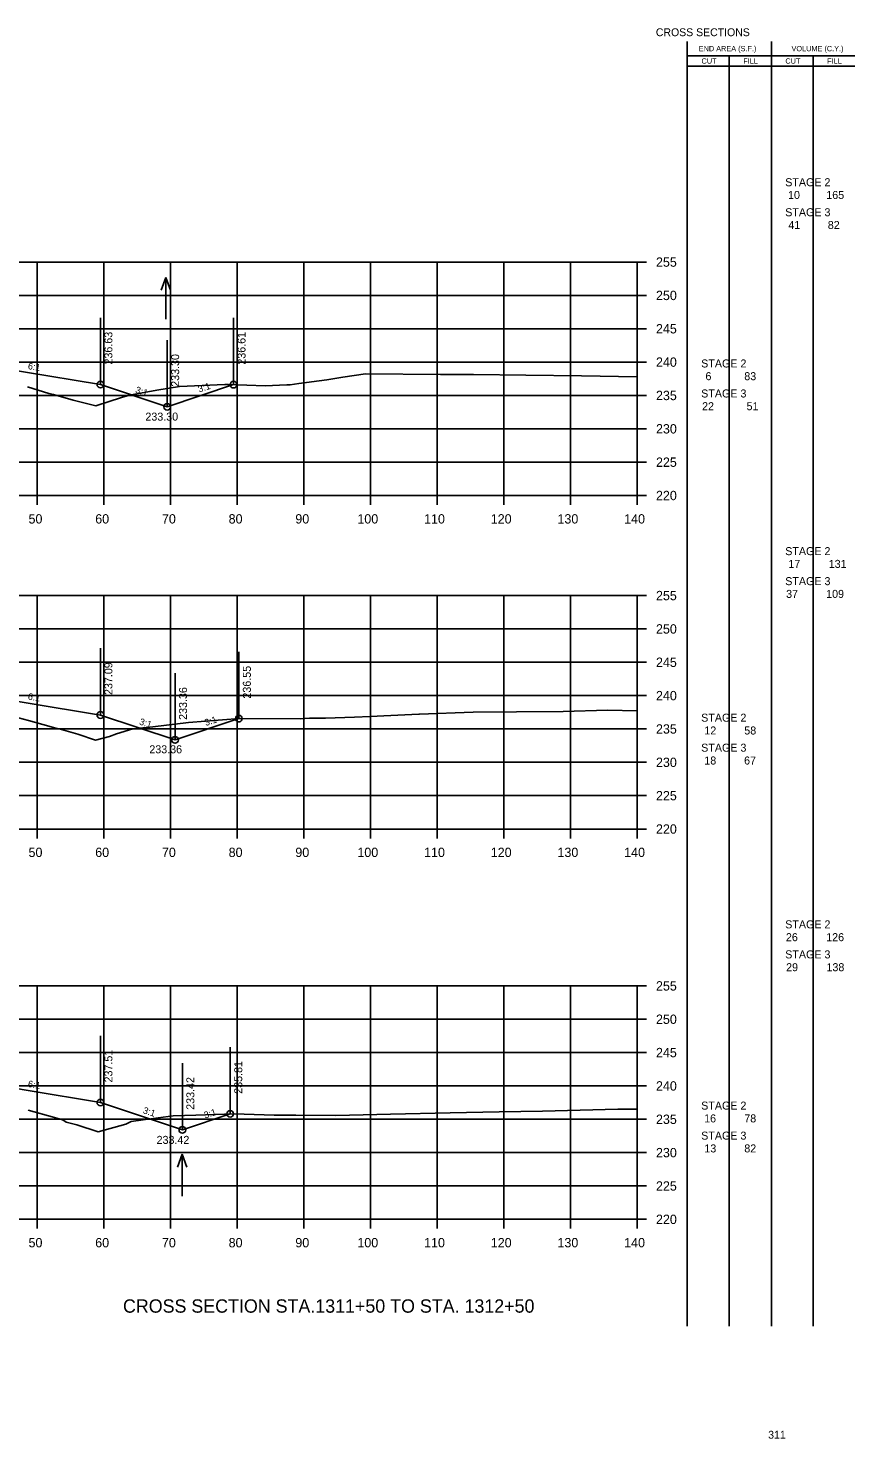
# Model space of a CAD drawing. Extents: x 1342547 to 1344156, y -1532351 to -1517216.
# Drawn here: x 1342751.6 to 1342875.5, y -1517857.1 to -1517645.6 of the extents above; entities that cross this region are included whole.
import ezdxf

# ---------------------------------------------------------------- set-up
doc = ezdxf.new("R2010")
doc.units = 0
for name, color, linetype in [('Level 2', 7, 'Continuous'), ('R_Axis', 7, 'Continuous'), ('R_Axis Annot', 7, 'Continuous'), ('R_Border Notes', 7, 'Continuous'), ('R_Draft', 7, 'Continuous'), ('R_Exist Surface', 7, 'Continuous'), ('R_Fin Surface', 7, 'Continuous'), ('R_Grid', 7, 'Continuous'), ('R_No Plot', 7, 'Continuous'), ('R_Water', 7, 'Continuous'), ('R_Water Annot', 7, 'Continuous'), ('R_Xsect Elev', 7, 'Continuous'), ('R_Xsect Slope', 7, 'Continuous')]:
    doc.layers.add(name, color=color, linetype=linetype)

msp = doc.modelspace()

# ---------------------------------------------------------------- linework, layer by layer
at = {"layer": 'Level 2'}
for p, q in [((1342850.33, -1517840.17), (1342850.32, -1517647.56)), ((1342862.99, -1517840.17), (1342862.99, -1517647.56)), ((1342850.32, -1517649.72), (1342863.59, -1517649.72)), ((1342856.66, -1517840.17), (1342856.66, -1517649.72)), ((1342863.59, -1517649.72), (1342875.48, -1517649.72)), ((1342869.23, -1517840.17), (1342869.23, -1517649.72)), ((1342850.32, -1517651.28), (1342863.59, -1517651.28)), ((1342863.59, -1517651.28), (1342875.48, -1517651.28))]:
    msp.add_line(p, q, dxfattribs=at)
at = {"layer": 'R_Axis'}
for p, q in [((1342842.87, -1517715.65), (1342842.87, -1517680.65)), ((1342844.27, -1517680.65), (1342842.87, -1517680.65)), ((1342844.27, -1517685.65), (1342842.87, -1517685.65)), ((1342844.27, -1517690.65), (1342842.87, -1517690.65)), ((1342844.27, -1517695.65), (1342842.87, -1517695.65)), ((1342844.27, -1517700.65), (1342842.87, -1517700.65)), ((1342844.27, -1517705.65), (1342842.87, -1517705.65)), ((1342844.27, -1517710.65), (1342842.87, -1517710.65)), ((1342562.87, -1517715.65), (1342842.87, -1517715.65)), ((1342752.87, -1517717.05), (1342752.87, -1517715.65)), ((1342762.87, -1517717.05), (1342762.87, -1517715.65)), ((1342772.87, -1517717.05), (1342772.87, -1517715.65)), ((1342782.87, -1517717.05), (1342782.87, -1517715.65)), ((1342792.87, -1517717.05), (1342792.87, -1517715.65)), ((1342802.87, -1517717.05), (1342802.87, -1517715.65)), ((1342812.87, -1517717.05), (1342812.87, -1517715.65)), ((1342822.87, -1517717.05), (1342822.87, -1517715.65)), ((1342832.87, -1517717.05), (1342832.87, -1517715.65)), ((1342842.87, -1517717.05), (1342842.87, -1517715.65)), ((1342844.27, -1517715.65), (1342842.87, -1517715.65)), ((1342842.87, -1517765.65), (1342842.87, -1517730.65)), ((1342844.27, -1517730.65), (1342842.87, -1517730.65)), ((1342844.27, -1517735.65), (1342842.87, -1517735.65)), ((1342844.27, -1517740.65), (1342842.87, -1517740.65)), ((1342844.27, -1517745.65), (1342842.87, -1517745.65)), ((1342844.27, -1517750.65), (1342842.87, -1517750.65)), ((1342844.27, -1517755.65), (1342842.87, -1517755.65)), ((1342844.27, -1517760.65), (1342842.87, -1517760.65)), ((1342562.87, -1517765.65), (1342842.87, -1517765.65)), ((1342752.87, -1517767.05), (1342752.87, -1517765.65)), ((1342762.87, -1517767.05), (1342762.87, -1517765.65)), ((1342772.87, -1517767.05), (1342772.87, -1517765.65)), ((1342782.87, -1517767.05), (1342782.87, -1517765.65)), ((1342792.87, -1517767.05), (1342792.87, -1517765.65)), ((1342802.87, -1517767.05), (1342802.87, -1517765.65)), ((1342812.87, -1517767.05), (1342812.87, -1517765.65)), ((1342822.87, -1517767.05), (1342822.87, -1517765.65)), ((1342832.87, -1517767.05), (1342832.87, -1517765.65)), ((1342842.87, -1517767.05), (1342842.87, -1517765.65)), ((1342844.27, -1517765.65), (1342842.87, -1517765.65)), ((1342842.87, -1517824.17), (1342842.87, -1517789.17)), ((1342844.27, -1517789.17), (1342842.87, -1517789.17)), ((1342844.27, -1517794.17), (1342842.87, -1517794.17)), ((1342844.27, -1517799.17), (1342842.87, -1517799.17)), ((1342844.27, -1517804.17), (1342842.87, -1517804.17)), ((1342844.27, -1517809.17), (1342842.87, -1517809.17)), ((1342844.27, -1517814.17), (1342842.87, -1517814.17)), ((1342844.27, -1517819.17), (1342842.87, -1517819.17)), ((1342562.87, -1517824.17), (1342842.87, -1517824.17)), ((1342752.87, -1517825.57), (1342752.87, -1517824.17)), ((1342762.87, -1517825.57), (1342762.87, -1517824.17)), ((1342772.87, -1517825.57), (1342772.87, -1517824.17)), ((1342782.87, -1517825.57), (1342782.87, -1517824.17)), ((1342792.87, -1517825.57), (1342792.87, -1517824.17)), ((1342802.87, -1517825.57), (1342802.87, -1517824.17)), ((1342812.87, -1517825.57), (1342812.87, -1517824.17)), ((1342822.87, -1517825.57), (1342822.87, -1517824.17)), ((1342832.87, -1517825.57), (1342832.87, -1517824.17)), ((1342842.87, -1517825.57), (1342842.87, -1517824.17)), ((1342844.27, -1517824.17), (1342842.87, -1517824.17))]:
    msp.add_line(p, q, dxfattribs=at)
at = {"layer": 'R_Exist Surface'}
for points in [[(1342751.46, -1517699.35), (1342754.62, -1517700.33), (1342755.32, -1517700.52), (1342758.29, -1517701.33), (1342761.67, -1517702.18), (1342765.54, -1517700.93), (1342766.75, -1517700.58), (1342770.83, -1517699.86), (1342774.22, -1517699.29), (1342781.04, -1517699.01), (1342781.35, -1517699), (1342781.58, -1517699), (1342787.07, -1517699.23), (1342790.31, -1517699.06), (1342790.81, -1517699.04), (1342792.14, -1517698.87), (1342796.33, -1517698.29), (1342798.73, -1517697.93), (1342802.11, -1517697.42), (1342813.35, -1517697.5), (1342818.32, -1517697.52), (1342826.16, -1517697.63), (1342834.5, -1517697.69), (1342842.87, -1517697.86)], [(1342750.11, -1517748.96), (1342751.59, -1517749.38), (1342753.75, -1517749.98), (1342755.71, -1517750.51), (1342756.19, -1517750.65), (1342758.97, -1517751.45), (1342761.64, -1517752.35), (1342763.76, -1517751.77), (1342764.8, -1517751.36), (1342767.25, -1517750.65), (1342770.23, -1517750.34), (1342775.57, -1517749.69), (1342783.23, -1517749.09), (1342783.29, -1517749.09), (1342783.34, -1517749.09), (1342792.34, -1517749.15), (1342793.7, -1517749.05), (1342796.13, -1517749.05), (1342800.47, -1517748.87), (1342802.81, -1517748.76), (1342805.94, -1517748.63), (1342810.11, -1517748.41), (1342810.18, -1517748.41), (1342810.22, -1517748.41), (1342818.24, -1517748.12), (1342824.76, -1517748.08), (1342831.76, -1517748.04), (1342838.39, -1517747.84), (1342842.87, -1517747.94)], [(1342751.54, -1517807.79), (1342755.49, -1517808.92), (1342756.67, -1517809.26), (1342756.9, -1517809.34), (1342757.26, -1517809.61), (1342758.84, -1517809.99), (1342762.02, -1517811.06), (1342766.19, -1517809.91), (1342766.99, -1517809.5), (1342768.78, -1517809.25), (1342773.27, -1517808.63), (1342776.66, -1517808.55), (1342782.42, -1517808.33), (1342788.44, -1517808.55), (1342791.66, -1517808.56), (1342797.69, -1517808.59), (1342805.89, -1517808.42), (1342814.81, -1517808.22), (1342822.18, -1517808.06), (1342828.67, -1517807.98), (1342839.93, -1517807.66), (1342842.87, -1517807.67)]]:
    msp.add_lwpolyline(points, dxfattribs=at)
at = {"layer": 'R_Fin Surface'}
for points in [[(1342638.97, -1517699.23), (1342642.92, -1517700.55), (1342643.37, -1517700.4), (1342657.09, -1517698.11), (1342665.37, -1517696.73), (1342671.37, -1517696.49), (1342673.37, -1517696.45), (1342702.87, -1517695.86), (1342732.37, -1517695.46), (1342734.37, -1517695.43), (1342740.37, -1517695.35), (1342750.84, -1517697.09), (1342762.37, -1517699.01), (1342772.38, -1517702.35), (1342782.33, -1517699.03)], [(1342638.06, -1517748.83), (1342643.16, -1517750.53), (1342643.37, -1517750.46), (1342656.69, -1517748.24), (1342665.37, -1517746.79), (1342671.37, -1517746.55), (1342673.37, -1517746.5), (1342702.87, -1517745.79), (1342732.37, -1517745.09), (1342734.37, -1517745.04), (1342740.37, -1517744.89), (1342751.26, -1517746.71), (1342762.37, -1517748.56), (1342773.56, -1517752.29), (1342783.13, -1517749.1)], [(1342637.75, -1517807.15), (1342643.37, -1517809.03), (1342643.46, -1517809.03), (1342655.92, -1517806.95), (1342665.37, -1517805.37), (1342671.37, -1517805.13), (1342673.37, -1517805.07), (1342702.87, -1517804.15), (1342732.37, -1517803.23), (1342734.37, -1517803.17), (1342740.37, -1517802.98), (1342751.55, -1517804.85), (1342762.37, -1517806.65), (1342774.66, -1517810.75), (1342781.84, -1517808.35)]]:
    msp.add_lwpolyline(points, dxfattribs=at)
at = {"layer": 'R_Grid'}
for p, q in [((1342562.87, -1517680.65), (1342842.87, -1517680.65)), ((1342752.87, -1517715.65), (1342752.87, -1517680.65)), ((1342762.87, -1517715.65), (1342762.87, -1517680.65)), ((1342772.87, -1517715.65), (1342772.87, -1517680.65)), ((1342782.87, -1517715.65), (1342782.87, -1517680.65)), ((1342792.87, -1517715.65), (1342792.87, -1517680.65)), ((1342802.87, -1517715.65), (1342802.87, -1517680.65)), ((1342812.87, -1517715.65), (1342812.87, -1517680.65)), ((1342822.87, -1517715.65), (1342822.87, -1517680.65)), ((1342832.87, -1517715.65), (1342832.87, -1517680.65)), ((1342842.87, -1517715.65), (1342842.87, -1517680.65)), ((1342562.87, -1517685.65), (1342842.87, -1517685.65)), ((1342562.87, -1517690.65), (1342842.87, -1517690.65)), ((1342562.87, -1517695.65), (1342842.87, -1517695.65)), ((1342562.87, -1517700.65), (1342842.87, -1517700.65)), ((1342562.87, -1517705.65), (1342842.87, -1517705.65)), ((1342562.87, -1517710.65), (1342842.87, -1517710.65)), ((1342562.87, -1517715.65), (1342842.87, -1517715.65)), ((1342562.87, -1517730.65), (1342842.87, -1517730.65)), ((1342752.87, -1517765.65), (1342752.87, -1517730.65)), ((1342762.87, -1517765.65), (1342762.87, -1517730.65)), ((1342772.87, -1517765.65), (1342772.87, -1517730.65)), ((1342782.87, -1517765.65), (1342782.87, -1517730.65)), ((1342792.87, -1517765.65), (1342792.87, -1517730.65)), ((1342802.87, -1517765.65), (1342802.87, -1517730.65)), ((1342812.87, -1517765.65), (1342812.87, -1517730.65)), ((1342822.87, -1517765.65), (1342822.87, -1517730.65)), ((1342832.87, -1517765.65), (1342832.87, -1517730.65)), ((1342842.87, -1517765.65), (1342842.87, -1517730.65)), ((1342562.87, -1517735.65), (1342842.87, -1517735.65)), ((1342562.87, -1517740.65), (1342842.87, -1517740.65)), ((1342562.87, -1517745.65), (1342842.87, -1517745.65)), ((1342562.87, -1517750.65), (1342842.87, -1517750.65)), ((1342562.87, -1517755.65), (1342842.87, -1517755.65)), ((1342562.87, -1517760.65), (1342842.87, -1517760.65)), ((1342562.87, -1517765.65), (1342842.87, -1517765.65)), ((1342562.87, -1517789.17), (1342842.87, -1517789.17)), ((1342752.87, -1517824.17), (1342752.87, -1517789.17)), ((1342762.87, -1517824.17), (1342762.87, -1517789.17)), ((1342772.87, -1517824.17), (1342772.87, -1517789.17)), ((1342782.87, -1517824.17), (1342782.87, -1517789.17)), ((1342792.87, -1517824.17), (1342792.87, -1517789.17)), ((1342802.87, -1517824.17), (1342802.87, -1517789.17)), ((1342812.87, -1517824.17), (1342812.87, -1517789.17)), ((1342822.87, -1517824.17), (1342822.87, -1517789.17)), ((1342832.87, -1517824.17), (1342832.87, -1517789.17)), ((1342842.87, -1517824.17), (1342842.87, -1517789.17)), ((1342562.87, -1517794.17), (1342842.87, -1517794.17)), ((1342562.87, -1517799.17), (1342842.87, -1517799.17)), ((1342562.87, -1517804.17), (1342842.87, -1517804.17)), ((1342562.87, -1517809.17), (1342842.87, -1517809.17)), ((1342562.87, -1517814.17), (1342842.87, -1517814.17)), ((1342562.87, -1517819.17), (1342842.87, -1517819.17)), ((1342562.87, -1517824.17), (1342842.87, -1517824.17))]:
    msp.add_line(p, q, dxfattribs=at)
at = {"layer": 'R_No Plot'}
for centre in [(1342762.37, -1517699.01), (1342782.33, -1517699.03), (1342772.38, -1517702.35), (1342762.37, -1517748.56), (1342783.13, -1517749.1), (1342773.56, -1517752.29), (1342762.37, -1517806.65), (1342781.84, -1517808.35), (1342774.66, -1517810.75)]:
    msp.add_circle(centre, 0.5, dxfattribs=at)
at = {"layer": 'R_Water'}
for p, q in [((1342772.16, -1517682.94), (1342771.46, -1517684.86)), ((1342772.16, -1517689.22), (1342772.16, -1517682.94)), ((1342772.16, -1517682.94), (1342772.86, -1517684.86)), ((1342774.62, -1517814.41), (1342773.92, -1517816.33)), ((1342774.62, -1517820.7), (1342774.62, -1517814.41)), ((1342774.62, -1517814.41), (1342775.32, -1517816.33))]:
    msp.add_line(p, q, dxfattribs=at)
at = {"layer": 'R_Xsect Elev'}
for p, q in [((1342762.37, -1517699.01), (1342762.37, -1517689.01)), ((1342782.33, -1517699.03), (1342782.33, -1517689.03)), ((1342772.38, -1517702.35), (1342772.38, -1517692.35)), ((1342762.37, -1517748.56), (1342762.37, -1517738.56)), ((1342783.13, -1517749.1), (1342783.13, -1517739.1)), ((1342773.56, -1517752.29), (1342773.56, -1517742.29)), ((1342762.37, -1517806.65), (1342762.37, -1517796.65)), ((1342781.84, -1517808.35), (1342781.84, -1517798.35)), ((1342774.66, -1517810.75), (1342774.66, -1517800.75))]:
    msp.add_line(p, q, dxfattribs=at)

# ---------------------------------------------------------------- texts
at = {"layer": 'Level 2'}
for s, height, p in [('END AREA (S.F.)', 0.7937, (1342852.08, -1517649.04)), ('VOLUME (C.Y.)', 0.7937, (1342865.99, -1517649.04)), ('CUT', 0.794, (1342852.5, -1517650.9)), ('FILL', 0.794, (1342858.76, -1517650.9)), ('CUT', 0.794, (1342865.07, -1517650.9)), ('FILL', 0.794, (1342871.33, -1517650.9)), (' STAGE 2 ', 1.2, (1342864.6, -1517669.28)), ('10', 1.2, (1342865.47, -1517671.19)), ('165', 1.2, (1342871.2, -1517671.19)), (' STAGE 3 ', 1.2, (1342864.6, -1517673.78)), ('41', 1.2, (1342865.52, -1517675.69)), ('82', 1.2, (1342871.43, -1517675.69)), (' STAGE 2 ', 1.2, (1342852, -1517696.45)), ('6', 1.2, (1342853.09, -1517698.36)), ('83', 1.2, (1342858.91, -1517698.36)), (' STAGE 3 ', 1.2, (1342852, -1517700.95)), ('22', 1.2, (1342852.58, -1517702.86)), ('51', 1.2, (1342859.25, -1517702.86)), (' STAGE 2 ', 1.2, (1342864.6, -1517724.59)), ('17', 1.2, (1342865.52, -1517726.5)), ('131', 1.2, (1342871.57, -1517726.5)), (' STAGE 3 ', 1.2, (1342864.6, -1517729.09)), ('37', 1.2, (1342865.18, -1517731)), ('109', 1.2, (1342871.18, -1517731)), (' STAGE 2 ', 1.2, (1342852, -1517749.56)), ('12', 1.2, (1342852.92, -1517751.48)), ('58', 1.2, (1342858.91, -1517751.48)), (' STAGE 3 ', 1.2, (1342852, -1517754.06)), ('18', 1.2, (1342852.92, -1517755.98)), ('67', 1.2, (1342858.88, -1517755.98)), (' STAGE 2 ', 1.2, (1342864.6, -1517780.55)), ('26', 1.2, (1342865.15, -1517782.47)), ('126', 1.2, (1342871.19, -1517782.47)), (' STAGE 3 ', 1.2, (1342864.6, -1517785.05)), ('29', 1.2, (1342865.18, -1517786.97)), ('138', 1.2, (1342871.23, -1517786.97)), (' STAGE 2 ', 1.2, (1342852, -1517807.72)), ('16', 1.2, (1342852.89, -1517809.64)), ('78', 1.2, (1342858.91, -1517809.64)), (' STAGE 3 ', 1.2, (1342852, -1517812.22)), ('13', 1.2, (1342852.92, -1517814.14)), ('82', 1.2, (1342858.91, -1517814.14))]:
    msp.add_text(s, height=height, dxfattribs=at).set_placement(p)
at = {"layer": 'R_Axis Annot'}
for s, p in [('255', (1342845.67, -1517681.35)), ('250', (1342845.67, -1517686.35)), ('245', (1342845.67, -1517691.35)), ('240', (1342845.67, -1517696.35)), ('235', (1342845.67, -1517701.35)), ('230', (1342845.67, -1517706.35)), ('225', (1342845.67, -1517711.35)), ('220', (1342845.67, -1517716.35)), ('50', (1342751.6, -1517719.85)), ('60', (1342761.6, -1517719.85)), ('70', (1342771.6, -1517719.85)), ('80', (1342781.6, -1517719.85)), ('90', (1342791.6, -1517719.85)), ('100', (1342800.9, -1517719.85)), ('110', (1342810.9, -1517719.85)), ('120', (1342820.9, -1517719.85)), ('130', (1342830.9, -1517719.85)), ('140', (1342840.9, -1517719.85)), ('255', (1342845.67, -1517731.35)), ('250', (1342845.67, -1517736.35)), ('245', (1342845.67, -1517741.35)), ('240', (1342845.67, -1517746.35)), ('235', (1342845.67, -1517751.35)), ('230', (1342845.67, -1517756.35)), ('225', (1342845.67, -1517761.35)), ('220', (1342845.67, -1517766.35)), ('50', (1342751.6, -1517769.85)), ('60', (1342761.6, -1517769.85)), ('70', (1342771.6, -1517769.85)), ('80', (1342781.6, -1517769.85)), ('90', (1342791.6, -1517769.85)), ('100', (1342800.9, -1517769.85)), ('110', (1342810.9, -1517769.85)), ('120', (1342820.9, -1517769.85)), ('130', (1342830.9, -1517769.85)), ('140', (1342840.9, -1517769.85)), ('255', (1342845.67, -1517789.87)), ('250', (1342845.67, -1517794.87)), ('245', (1342845.67, -1517799.87)), ('240', (1342845.67, -1517804.87)), ('235', (1342845.67, -1517809.87)), ('230', (1342845.67, -1517814.87)), ('225', (1342845.67, -1517819.87)), ('220', (1342845.67, -1517824.87)), ('50', (1342751.6, -1517828.37)), ('60', (1342761.6, -1517828.37)), ('70', (1342771.6, -1517828.37)), ('80', (1342781.6, -1517828.37)), ('90', (1342791.6, -1517828.37)), ('100', (1342800.9, -1517828.37)), ('110', (1342810.9, -1517828.37)), ('120', (1342820.9, -1517828.37)), ('130', (1342830.9, -1517828.37)), ('140', (1342840.9, -1517828.37))]:
    msp.add_text(s, height=1.4, dxfattribs=at).set_placement(p)
at = {"layer": 'R_Border Notes'}
for s, height, p in [('CROSS SECTIONS', 1.1775, (1342845.65, -1517646.78)), ('311', 1.178, (1342862.49, -1517857.06))]:
    msp.add_text(s, height=height, dxfattribs=at).set_placement(p)
at = {"layer": 'R_Draft'}
msp.add_text('CROSS SECTION STA.1311+50 TO STA. 1312+50', height=2, dxfattribs=at).set_placement((1342765.76, -1517838.17))
at = {"layer": 'R_Water Annot'}
for s, p in [('233.30', (1342769.12, -1517704.42)), ('233.30', (1342769.12, -1517704.42)), ('233.36', (1342769.71, -1517754.3)), ('233.36', (1342769.71, -1517754.3)), ('233.42', (1342770.8, -1517812.86)), ('233.42', (1342770.8, -1517812.86))]:
    msp.add_text(s, height=1.2, dxfattribs=at).set_placement(p)
at = {"layer": 'R_Xsect Elev'}
for s, p in [('236.63', (1342764.17, -1517696.01)), ('236.61', (1342784.13, -1517696.03)), ('233.30', (1342774.18, -1517699.35)), ('237.09', (1342764.17, -1517745.56)), ('236.55', (1342784.93, -1517746.1)), ('233.36', (1342775.36, -1517749.29)), ('237.51', (1342764.17, -1517803.65)), ('235.81', (1342783.64, -1517805.35)), ('233.42', (1342776.46, -1517807.75))]:
    msp.add_text(s, height=1.2, rotation=90, dxfattribs=at).set_placement(p)
at = {"layer": 'R_Xsect Slope'}
for s, rotation, p in [('6:1', 350.5377, (1342751.45, -1517696.69)), ('3:1', 341.5651, (1342767.53, -1517700.21)), ('3:1', 18.4349, (1342777.2, -1517700.22)), ('6:1', 350.5377, (1342751.45, -1517746.23)), ('3:1', 341.5651, (1342768.12, -1517749.95)), ('3:1', 18.4349, (1342778.18, -1517750.22)), ('6:1', 350.5377, (1342751.45, -1517804.32)), ('3:1', 341.5651, (1342768.67, -1517808.23)), ('3:1', 18.4349, (1342778.09, -1517809.08))]:
    msp.add_text(s, height=1, rotation=rotation, dxfattribs=at).set_placement(p)

doc.saveas('drawing.dxf')
